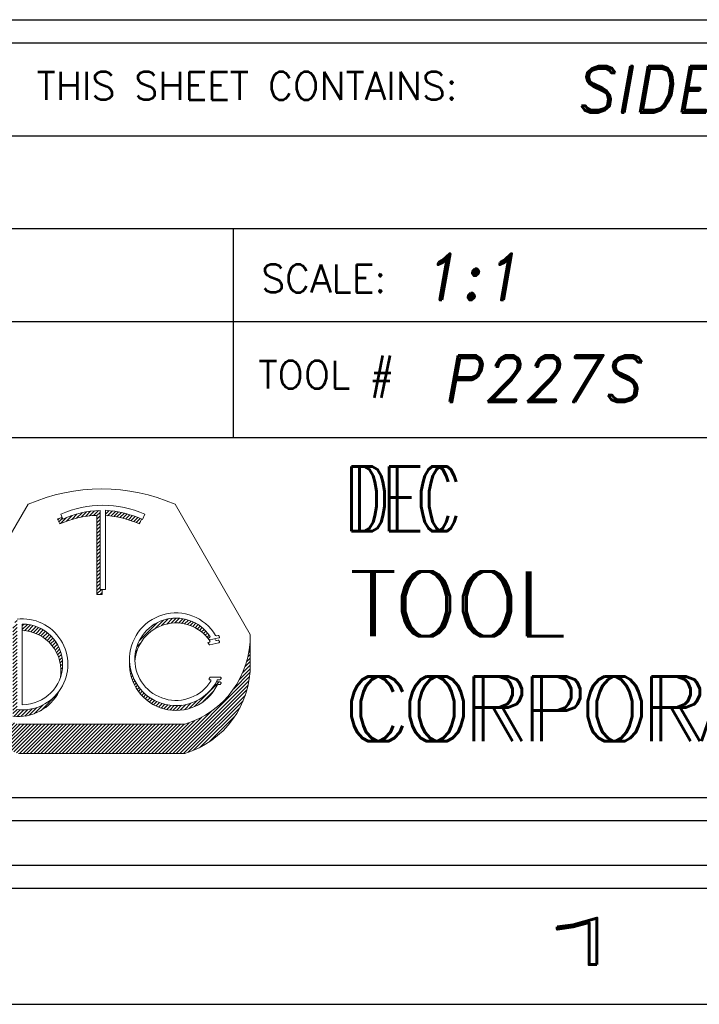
# Model space of a CAD drawing. Header units: inches. Extents: x 220 to 877, y 4 to 174.
# Tile 511 of 656: x 576.03 to 577.49, y 87.75 to 89.87. Entities that reach past the tile are written whole.
import ezdxf
from ezdxf.enums import TextEntityAlignment as Align

# ---------------------------------------------------------------- set-up
doc = ezdxf.new("R2010")
doc.units = ezdxf.units.IN
doc.header["$LTSCALE"] = 0.5
doc.header["$MEASUREMENT"] = 0
for name, color, linetype in [('SID-M-D', 42, 'Continuous'), ('SID-M-F', 202, 'Continuous'), ('SID-M-S', 105, 'Continuous')]:
    doc.layers.add(name, color=color, linetype=linetype)
doc.styles.add('PTI', font='romand.shx', dxfattribs={"oblique": 10})
doc.styles.add('R', font='ROMAND.SHX')
doc.styles.add('ROMANS', font='ROMANS.shx', dxfattribs={"height": 0.125})
doc.styles.get("Standard").update_dxf_attribs({"font": 'romans.shx'})

# ---------------------------------------------------------------- blocks, each defined once
blk = doc.blocks.new('*U9')
at = {"layer": 'SID-M-S'}
for p, q in [((-34.00000000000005, -0.2500000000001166), (-1.13242748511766e-14, -0.2499999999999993)), ((-34.00000000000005, -0.3000000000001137), (-1.13242748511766e-14, -0.3)), ((-34.00000000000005, -0.550000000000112), (2.886579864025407e-15, -0.55))]:
    blk.add_line(p, q, dxfattribs=at)
at = {"layer": 'SID-M-D', "style": 'R', "width": 4}
blk.add_text('1', height=0.09999999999, dxfattribs=at).set_placement((-2.327455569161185, -0.464284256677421))
blk = doc.blocks.new('JM_TITTLE_BOX_SID')
at = {"layer": 'SID-M-S'}
for p, q in [((-6.604933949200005, 1.32165344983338), (0.1049989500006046, 1.32165344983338)), ((-6.604933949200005, 1.121655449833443), (0.1049989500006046, 1.121655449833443)), ((-2.922002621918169, 0.6716599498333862), (-2.922002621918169, 1.121655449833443)), ((-6.604933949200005, 0.9216574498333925), (0.1049989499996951, 0.9216574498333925)), ((-2.922002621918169, 0.6716599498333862), (-2.922002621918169, 0.9216574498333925)), ((-4.43498749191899, 0.6716599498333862), (0.1049989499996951, 0.6716599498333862))]:
    blk.add_line(p, q, dxfattribs=at)
for points in [[(1.261213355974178e-13, -0.1549984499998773), (-6.499934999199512, -0.1549984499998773, -0.414213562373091), (-6.654933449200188, 1.163513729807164e-13), (-6.654933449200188, 1.416652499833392, -0.4142135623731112), (-6.499934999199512, 1.571650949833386), (1.261213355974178e-13, 1.571650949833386, -0.4142135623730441), (0.1549984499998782, 1.416652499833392), (0.1549984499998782, 1.163513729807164e-13, -0.4142135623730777)], [(1.261213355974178e-13, -0.1049989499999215), (-6.499934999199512, -0.1049989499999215, -0.4142135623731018), (-6.604933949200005, 1.163513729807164e-13), (-6.604933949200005, 1.416652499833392, -0.4142135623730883), (-6.499934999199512, 1.52165144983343), (1.261213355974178e-13, 1.52165144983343, -0.414213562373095), (0.1049989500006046, 1.416652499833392), (0.1049989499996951, 1.163513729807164e-13, -0.414213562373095)]]:
    blk.add_lwpolyline(points, format="xyb", close=True, dxfattribs=at)
at = {"layer": 'SID-M-D', "style": 'ROMANS'}
for s, p in [('THIS SHEET CONTAINS:', (-3.346844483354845, 1.398983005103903)), ('SCALE:', (-2.862737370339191, 0.9841196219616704)), ('TOOL #', (-2.868550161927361, 0.7766631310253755))]:
    blk.add_text(s, height=0.0599994, dxfattribs=at).set_placement(p)
at = {"layer": 'SID-M-D', "style": 'PTI', "oblique": 10}
for tag, p in [('CUSTOMER', (-5.990553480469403, 1.371591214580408)), ('DIEDATAINFO', (-2.18746001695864, 1.371591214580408)), ('PARTDESCRIPTION', (-5.966376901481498, 1.169693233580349)), ('00-00-00', (-1.009105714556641, 1.167793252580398)), ('PARTNUMBER', (-5.81595049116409, 0.9696952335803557)), ('REV', (-3.360356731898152, 0.9696952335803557)), ('SCALE', (-2.520436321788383, 0.9677952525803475)), ('SH', (-0.8571950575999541, 0.9677952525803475)), ('SHX', (-0.4057438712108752, 0.9677952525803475)), ('TOOL', (-2.472915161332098, 0.7480887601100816)), ('JOB', (-0.9225366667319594, 0.7480887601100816)), ('WTD', (-3.839149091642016, 0.7480887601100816))]:
    blk.add_attdef(tag, p, '', height=0.09999900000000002, dxfattribs=at)
blk.add_attdef('BUILT', text='', height=0.2499630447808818, dxfattribs=at).set_placement((-2.336101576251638, 0.2076912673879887), align=Align.CENTER)
blk = doc.blocks.new('*U20')
at = {"layer": 'SID-M-S', "color": 154, "linetype": 'Continuous', "lineweight": 0}
for p, q in [((30.90823444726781, -7.400318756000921), (30.92427807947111, -7.384275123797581)), ((30.92180204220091, -7.3973577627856), (30.93745801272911, -7.381701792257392)), ((30.93458070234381, -7.395185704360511), (30.9499191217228, -7.379847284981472)), ((30.94670802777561, -7.393664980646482), (30.96177872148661, -7.378594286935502)), ((30.95828288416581, -7.392696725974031), (30.97312277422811, -7.37785683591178)), ((30.9688062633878, -7.392779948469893), (30.9784249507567, -7.38316126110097)), ((30.9939249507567, -7.378267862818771), (30.99513249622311, -7.37706031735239)), ((30.9939249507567, -7.38887446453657), (31.0049765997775, -7.377822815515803)), ((31.0003093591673, -7.393096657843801), (31.01453414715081, -7.378871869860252)), ((31.00995621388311, -7.394056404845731), (31.0238261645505, -7.38018645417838)), ((31.01931702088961, -7.395302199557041), (31.03287053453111, -7.381748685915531)), ((31.02841251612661, -7.396813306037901), (31.04168259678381, -7.383543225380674)), ((31.03726030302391, -7.398572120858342), (31.05027560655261, -7.385556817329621)), ((30.8517469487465, -7.403773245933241), (30.85266870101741, -7.402851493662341)), ((30.8550412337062, -7.411085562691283), (30.86619345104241, -7.399933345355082)), ((30.86007272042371, -7.416660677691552), (30.87823271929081, -7.398500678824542)), ((30.87780880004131, -7.409531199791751), (30.89500435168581, -7.392335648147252)), ((30.89367612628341, -7.404270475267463), (30.910211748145, -7.387734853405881)), ((30.9688062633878, -7.403386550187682), (30.9784249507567, -7.393767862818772)), ((30.9688062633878, -7.41399315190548), (30.9784249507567, -7.404374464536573)), ((30.9688062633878, -7.424599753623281), (30.9784249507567, -7.414981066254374)), ((31.0458754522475, -7.400563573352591), (31.05866108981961, -7.387777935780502)), ((31.05427095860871, -7.402774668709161), (31.06684912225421, -7.390196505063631)), ((31.0624580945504, -7.405194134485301), (31.07484855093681, -7.392803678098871)), ((31.07044668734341, -7.407812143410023), (31.08266717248, -7.395591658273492)), ((31.0782453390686, -7.410620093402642), (31.09031187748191, -7.398553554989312)), ((31.0858616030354, -7.413610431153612), (31.09778876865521, -7.40168326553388)), ((31.09330212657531, -7.416776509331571), (31.09731554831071, -7.412763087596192)), ((30.9688062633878, -7.435206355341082), (30.9784249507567, -7.425587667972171)), ((30.9688062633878, -7.445812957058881), (30.9784249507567, -7.436194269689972)), ((30.9688062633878, -7.456419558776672), (30.9784249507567, -7.446800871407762)), ((30.9688062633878, -7.46702616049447), (30.9784249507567, -7.457407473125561)), ((30.9688062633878, -7.477632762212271), (30.9784249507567, -7.46801407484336)), ((30.9688062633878, -7.488239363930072), (30.9784249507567, -7.478620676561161)), ((30.9688062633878, -7.498845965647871), (30.9784249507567, -7.489227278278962)), ((30.9688062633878, -7.50945256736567), (30.9784249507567, -7.499833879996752)), ((30.9688062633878, -7.520059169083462), (30.9784249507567, -7.510440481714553)), ((30.9688062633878, -7.530665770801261), (30.9784249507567, -7.52104708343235)), ((30.9688062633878, -7.541272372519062), (30.9784249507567, -7.531653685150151)), ((30.9688062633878, -7.551878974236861), (30.9784249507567, -7.54226028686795)), ((30.9688062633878, -7.562485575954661), (30.9784249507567, -7.552866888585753)), ((30.9688062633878, -7.573092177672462), (30.9784249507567, -7.56347349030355)), ((30.9688062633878, -7.583698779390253), (30.9784249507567, -7.57408009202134)), ((30.9688062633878, -7.594305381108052), (30.9784249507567, -7.584686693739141)), ((30.9688062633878, -7.604911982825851), (30.9784249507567, -7.595293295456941)), ((30.9688062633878, -7.615518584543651), (30.9784249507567, -7.605899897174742)), ((30.9688062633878, -7.626125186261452), (30.9819734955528, -7.612957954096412)), ((30.9780239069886, -7.627514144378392), (30.98430626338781, -7.621231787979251))]:
    blk.add_line(p, q, dxfattribs=at)
blk = doc.blocks.new('*U21')
at = {"layer": 'SID-M-S', "color": 154, "linetype": 'Continuous', "lineweight": 0}
for p, q in [((30.724597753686, -7.711234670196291), (30.7308066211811, -7.705025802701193)), ((31.14092889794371, -7.729774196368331), (31.16700132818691, -7.703701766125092)), ((31.1613293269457, -7.719980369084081), (31.18117147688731, -7.700138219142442)), ((31.17645956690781, -7.715456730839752), (31.1934597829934, -7.698456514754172)), ((31.18930750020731, -7.713215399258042), (31.2045105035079, -7.698012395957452)), ((31.2007458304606, -7.712383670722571), (31.214645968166, -7.698483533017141)), ((31.2111764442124, -7.712559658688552), (31.22405471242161, -7.699681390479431)), ((31.2208240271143, -7.713518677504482), (31.23285784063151, -7.701484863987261)), ((31.22982889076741, -7.715120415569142), (31.24113803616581, -7.7038112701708)), ((31.23828505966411, -7.717270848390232), (31.24895409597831, -7.706601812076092)), ((30.7186746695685, -7.727764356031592), (30.7308066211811, -7.71563240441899)), ((30.7186746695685, -7.738370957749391), (30.7308066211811, -7.726239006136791)), ((30.7186746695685, -7.748977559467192), (30.7308066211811, -7.736845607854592)), ((30.7464316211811, -7.721220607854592), (30.75194597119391, -7.715706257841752)), ((30.7464316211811, -7.731827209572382), (30.76170379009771, -7.716555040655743)), ((30.7534293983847, -7.735436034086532), (30.77078869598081, -7.718076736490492)), ((30.76273448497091, -7.736737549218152), (30.77930370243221, -7.720168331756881)), ((30.77143823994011, -7.738640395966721), (30.7873202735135, -7.722758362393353)), ((30.7796214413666, -7.741063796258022), (30.7948896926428, -7.725795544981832)), ((30.7873414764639, -7.7439503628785), (30.80204950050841, -7.729242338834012)), ((30.7946401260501, -7.747258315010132), (30.80882736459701, -7.733071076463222)), ((30.8015481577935, -7.750956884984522), (30.8152435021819, -7.737261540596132)), ((31.0943528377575, -7.765743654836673), (31.1491803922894, -7.710916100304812)), ((31.24625856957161, -7.719903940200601), (31.2563489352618, -7.709813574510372)), ((31.25379725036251, -7.722971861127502), (31.26335430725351, -7.71341480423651)), ((31.26093637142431, -7.726439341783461), (31.269993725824, -7.717381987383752)), ((31.26770208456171, -7.730280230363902), (31.27628433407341, -7.721697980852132)), ((31.2741136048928, -7.734475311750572), (31.28223811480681, -7.726350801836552)), ((31.2801846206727, -7.739010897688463), (31.2878626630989, -7.731332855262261)), ((31.28592420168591, -7.743877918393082), (31.29316164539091, -7.736640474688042)), ((30.7186746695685, -7.759584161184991), (30.7308066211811, -7.747452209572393)), ((30.7186746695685, -7.770190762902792), (30.7308066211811, -7.758058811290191)), ((30.80808816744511, -7.75502347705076), (30.82131223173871, -7.741799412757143)), ((30.81427638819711, -7.759441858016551), (30.82704296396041, -7.7466752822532)), ((30.8201238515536, -7.764200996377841), (30.83244080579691, -7.751884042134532)), ((30.8256371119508, -7.769294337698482), (30.8375068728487, -7.757424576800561)), ((30.8308186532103, -7.774719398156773), (30.842238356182, -7.763299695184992)), ((31.29133735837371, -7.749071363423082), (31.29813501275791, -7.742273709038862)), ((31.296425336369, -7.754589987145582), (31.3027789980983, -7.748236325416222)), ((31.4247670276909, -7.764134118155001), (31.4249941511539, -7.763906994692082)), ((30.5408466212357, -7.767706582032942), (30.5410348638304, -7.767518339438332)), ((30.5408466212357, -7.778313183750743), (30.5417783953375, -7.777381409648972)), ((30.5408466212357, -7.788919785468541), (30.54284126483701, -7.786925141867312)), ((30.7186746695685, -7.780797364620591), (30.7308066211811, -7.768665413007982)), ((30.7186746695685, -7.791403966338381), (30.7308066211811, -7.779272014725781)), ((30.7186746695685, -7.802010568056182), (30.7308066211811, -7.789878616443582)), ((30.8356670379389, -7.780477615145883), (30.84662835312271, -7.769516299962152)), ((30.84017682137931, -7.786574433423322), (30.8506654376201, -7.776085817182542)), ((30.84433821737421, -7.793019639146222), (30.8543329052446, -7.783024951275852)), ((30.84813646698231, -7.799827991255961), (30.8576075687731, -7.790356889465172)), ((31.08357495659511, -7.797734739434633), (31.0890848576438, -7.792224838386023)), ((31.08713850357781, -7.783564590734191), (31.098878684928, -7.771824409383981)), ((31.4207880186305, -7.799932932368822), (31.4249941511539, -7.795726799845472)), ((31.42272809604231, -7.787386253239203), (31.4249941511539, -7.785120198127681)), ((31.4240217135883, -7.775486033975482), (31.4249941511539, -7.774513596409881)), ((30.5406923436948, -7.831500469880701), (30.54982713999, -7.822365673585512)), ((30.5408466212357, -7.799526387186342), (30.54419758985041, -7.796175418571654)), ((30.5408466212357, -7.810132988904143), (30.54582573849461, -7.805153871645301)), ((30.5408466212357, -7.820739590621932), (30.54770744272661, -7.813878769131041)), ((30.7186746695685, -7.812617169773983), (30.7308066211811, -7.800485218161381)), ((30.7186746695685, -7.823223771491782), (30.7308066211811, -7.811091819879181)), ((30.7186746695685, -7.833830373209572), (30.7308066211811, -7.821698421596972)), ((30.85155080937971, -7.807020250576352), (30.8604578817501, -7.798113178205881)), ((30.8545528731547, -7.81462478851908), (30.86284098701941, -7.806336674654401)), ((30.8571041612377, -7.822680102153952), (30.86469792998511, -7.815086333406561)), ((30.8591520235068, -7.831238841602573), (30.8659455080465, -7.824445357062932)), ((31.08144913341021, -7.821073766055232), (31.0823198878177, -7.820203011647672)), ((31.0818932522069, -7.810023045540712), (31.0845612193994, -7.807355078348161)), ((31.41435587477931, -7.827578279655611), (31.4249941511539, -7.816940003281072)), ((31.4180644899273, -7.813263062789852), (31.4249941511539, -7.806333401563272)), ((30.54060715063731, -7.842192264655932), (30.55217147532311, -7.830627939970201)), ((30.5409205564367, -7.852485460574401), (30.5547289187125, -7.838677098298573)), ((30.5415921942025, -7.862420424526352), (30.5574894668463, -7.846523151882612)), ((30.5425893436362, -7.872029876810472), (30.56044440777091, -7.854174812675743)), ((30.7186746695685, -7.844436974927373), (30.7308066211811, -7.832305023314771)), ((30.7186746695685, -7.855043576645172), (30.7308066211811, -7.842911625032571)), ((30.7186746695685, -7.865650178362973), (30.7308066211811, -7.853518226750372)), ((30.8606229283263, -7.840374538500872), (30.86646140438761, -7.834536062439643)), ((30.8614105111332, -7.850193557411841), (30.86605434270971, -7.845549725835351)), ((31.0658355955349, -7.836687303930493), (31.06668190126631, -7.835840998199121)), ((31.06634437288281, -7.846785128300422), (31.0680374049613, -7.845092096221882)), ((31.0674981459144, -7.856237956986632), (31.0699136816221, -7.85382242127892)), ((31.39248507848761, -7.881268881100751), (31.4248623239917, -7.848891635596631)), ((31.40245746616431, -7.860689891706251), (31.42503902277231, -7.838108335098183)), ((31.40934248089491, -7.843198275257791), (31.4249941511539, -7.827546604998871)), ((30.5438850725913, -7.881340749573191), (30.5635861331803, -7.861639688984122)), ((30.5454569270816, -7.890375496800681), (30.5669079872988, -7.868924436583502)), ((30.5472859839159, -7.899153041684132), (30.57040414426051, -7.876034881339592)), ((30.54935615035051, -7.907689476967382), (30.574069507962, -7.882976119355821)), ((30.7186746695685, -7.876256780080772), (30.7308066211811, -7.864124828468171)), ((30.7186746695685, -7.886863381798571), (30.7308066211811, -7.874731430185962)), ((30.86018000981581, -7.872637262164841), (30.8608192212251, -7.871998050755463)), ((30.86135245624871, -7.860858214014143), (30.86439523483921, -7.857815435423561)), ((31.06919956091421, -7.865143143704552), (31.0722489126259, -7.862093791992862)), ((31.0713794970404, -7.873569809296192), (31.07499726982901, -7.869952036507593)), ((31.0739871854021, -7.881568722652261), (31.0781240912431, -7.877431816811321)), ((31.194291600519, -8.100675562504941), (31.42305418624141, -7.871912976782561)), ((31.37541914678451, -7.908941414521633), (31.42422372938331, -7.860136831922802)), ((30.55165363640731, -7.915998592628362), (30.5778996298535, -7.889752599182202)), ((30.5541665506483, -7.924092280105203), (30.581890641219, -7.896368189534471)), ((30.55688458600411, -7.931980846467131), (30.5860391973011, -7.902826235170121)), ((30.5597987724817, -7.939673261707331), (30.5903424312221, -7.909129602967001)), ((30.7186746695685, -7.897469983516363), (30.7308066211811, -7.885338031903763)), ((30.7186746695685, -7.908076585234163), (30.7308066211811, -7.895944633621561)), ((30.7186746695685, -7.918683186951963), (30.7308066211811, -7.906551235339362)), ((31.07698445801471, -7.889178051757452), (31.08160285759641, -7.884559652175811)), ((31.0803422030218, -7.896426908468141), (31.0854132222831, -7.89135588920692)), ((31.0840380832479, -7.903337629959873), (31.0895396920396, -7.897836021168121)), ((31.08805502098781, -7.90992729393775), (31.09397072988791, -7.904011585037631)), ((31.092380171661, -7.916208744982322), (31.09869814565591, -7.909890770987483)), ((31.20489820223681, -8.100675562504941), (31.4212617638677, -7.884312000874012)), ((31.21550480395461, -8.100675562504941), (31.41871936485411, -7.897461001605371)), ((31.2261114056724, -8.100675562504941), (31.4152422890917, -7.911544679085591)), ((31.25957851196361, -7.961142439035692), (31.33263008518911, -7.888090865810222)), ((31.33567849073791, -7.895649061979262), (31.3370280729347, -7.894299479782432)), ((30.56290128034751, -7.947177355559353), (30.59479791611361, -7.915280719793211)), ((30.56618526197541, -7.954499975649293), (30.5994036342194, -7.92128160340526)), ((30.56964472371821, -7.961647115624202), (30.6041579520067, -7.927133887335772)), ((30.57327442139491, -7.968624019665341), (30.6090596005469, -7.932838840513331)), ((30.577069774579, -7.975435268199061), (30.61410766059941, -7.938397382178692)), ((30.7186746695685, -7.929289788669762), (30.7308066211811, -7.917157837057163)), ((30.7186746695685, -7.939896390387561), (30.7308066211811, -7.927764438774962)), ((30.7186746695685, -7.950502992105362), (30.7308066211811, -7.938371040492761)), ((30.8024356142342, -7.972808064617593), (30.851462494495, -7.923781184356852)), ((31.0970042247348, -7.922191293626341), (31.10371669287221, -7.915478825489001)), ((31.10192093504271, -7.927881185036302), (31.10902382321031, -7.920778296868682)), ((31.10712682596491, -7.933281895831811), (31.1146195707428, -7.925789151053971)), ((31.1126210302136, -7.938394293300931), (31.1205065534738, -7.930508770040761)), ((31.11840525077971, -7.943216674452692), (31.12669009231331, -7.934931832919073)), ((31.124483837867, -7.947744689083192), (31.13317846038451, -7.939050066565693)), ((31.2395876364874, -8.09780593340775), (31.41054298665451, -7.926850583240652)), ((31.2842467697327, -7.947080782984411), (31.3161852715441, -7.915142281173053)), ((30.58102679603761, -7.982084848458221), (30.6193015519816, -7.943810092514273)), ((30.5851420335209, -7.988576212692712), (30.6246410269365, -7.949077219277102)), ((30.5894125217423, -7.994912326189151), (30.63012616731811, -7.954198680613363)), ((30.59383574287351, -8.001095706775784), (30.6357573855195, -7.959174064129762)), ((30.5984095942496, -8.007128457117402), (30.64153542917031, -7.964002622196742)), ((30.6031323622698, -8.01301229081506), (30.6474613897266, -7.968683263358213)), ((30.7186746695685, -7.961109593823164), (30.7308066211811, -7.948977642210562)), ((30.7186746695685, -7.971716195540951), (30.7308066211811, -7.959584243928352)), ((30.7186746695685, -7.982322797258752), (30.7308066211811, -7.970190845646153)), ((30.7210713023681, -7.990532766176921), (30.7405816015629, -7.971022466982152)), ((30.73106930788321, -7.991141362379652), (30.75114383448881, -7.971066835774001)), ((30.74184775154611, -7.990969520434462), (30.7626413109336, -7.970175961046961)), ((30.7536294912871, -7.989794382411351), (30.7754090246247, -7.968014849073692)), ((30.7668066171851, -7.987223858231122), (30.79011401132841, -7.963916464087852)), ((30.7822061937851, -7.982430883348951), (30.80857386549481, -7.956063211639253)), ((31.13086399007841, -7.951971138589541), (31.13998329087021, -7.942851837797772)), ((31.13755610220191, -7.955885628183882), (31.14712019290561, -7.946321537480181)), ((31.14457430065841, -7.959474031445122), (31.1546096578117, -7.949438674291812)), ((31.1519372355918, -7.962717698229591), (31.1624783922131, -7.952176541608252)), ((31.15966924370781, -7.965592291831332), (31.17076130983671, -7.954500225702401)), ((31.16780207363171, -7.968066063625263), (31.17950459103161, -7.956363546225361)), ((31.17637750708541, -7.970097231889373), (31.1887705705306, -7.957704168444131)), ((31.18545148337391, -7.971629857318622), (31.1986459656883, -7.958435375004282)), ((31.195100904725, -7.972587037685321), (31.20925672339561, -7.958431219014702)), ((31.20543559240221, -7.972858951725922), (31.22079745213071, -7.957497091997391)), ((31.2166211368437, -7.972280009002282), (31.23359813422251, -7.955303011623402)), ((31.2289280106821, -7.970579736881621), (31.2483104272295, -7.951197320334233)), ((31.2428574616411, -7.967256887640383), (31.2666766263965, -7.943437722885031)), ((31.2566113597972, -8.091388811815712), (31.40412586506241, -7.943874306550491)), ((31.2763627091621, -8.082244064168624), (31.3949811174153, -7.963625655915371)), ((30.608002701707, -8.01874855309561), (30.6535367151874, -7.973214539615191)), ((30.6130196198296, -8.024338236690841), (30.659763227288, -7.977594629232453)), ((30.6181824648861, -8.029781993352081), (30.6661431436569, -7.981821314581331)), ((30.6234909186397, -8.035080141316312), (30.67267910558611, -7.985891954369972)), ((30.6289449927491, -8.04023266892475), (30.679374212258, -7.989803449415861)), ((30.634545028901, -8.045239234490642), (30.68623206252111, -7.993552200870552)), ((30.64029170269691, -8.05009916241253), (30.6932568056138, -7.997134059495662)), ((30.6461860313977, -8.054811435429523), (30.70045320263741, -8.000544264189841)), ((31.17307839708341, -8.100675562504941), (31.2811191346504, -7.992634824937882)), ((31.1836849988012, -8.100675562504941), (31.3087916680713, -7.975568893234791)), ((31.30174791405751, -8.067465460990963), (31.38020251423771, -7.989010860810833)), ((30.65222938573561, -8.059374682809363), (30.70782670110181, -8.0037773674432)), ((30.6584235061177, -8.063787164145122), (30.7153835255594, -8.006827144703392)), ((30.66477052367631, -8.068046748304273), (30.72313078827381, -8.009686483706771)), ((30.6712729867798, -8.07215088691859), (30.7310766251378, -8.0123472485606)), ((30.677933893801, -8.076096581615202), (30.74046811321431, -8.013562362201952)), ((30.6847567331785, -8.079880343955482), (30.75107471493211, -8.013562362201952)), ((30.6917455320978, -8.083498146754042), (30.7616813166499, -8.013562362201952)), ((30.6989049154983, -8.086945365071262), (30.77228791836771, -8.013562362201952)), ((30.7062401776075, -8.090216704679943), (30.78289452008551, -8.013562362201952)), ((30.7137573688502, -8.093306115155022), (30.7935011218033, -8.013562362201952)), ((30.7214634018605, -8.096206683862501), (30.80410772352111, -8.013562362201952)), ((30.7293661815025, -8.098910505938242), (30.81471432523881, -8.013562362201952)), ((30.73820772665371, -8.100675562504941), (30.8253209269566, -8.013562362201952)), ((30.74881432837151, -8.100675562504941), (30.8359275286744, -8.013562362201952)), ((30.75942093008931, -8.100675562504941), (30.84653413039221, -8.013562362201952)), ((30.770027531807, -8.100675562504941), (30.85714073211, -8.013562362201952)), ((30.78063413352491, -8.100675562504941), (30.86774733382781, -8.013562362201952)), ((30.79124073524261, -8.100675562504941), (30.8783539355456, -8.013562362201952)), ((30.8018473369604, -8.100675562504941), (30.8889605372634, -8.013562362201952)), ((30.81245393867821, -8.100675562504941), (30.89956713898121, -8.013562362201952)), ((30.823060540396, -8.100675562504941), (30.910173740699, -8.013562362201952)), ((30.83366714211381, -8.100675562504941), (30.9207803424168, -8.013562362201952)), ((30.84427374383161, -8.100675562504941), (30.9313869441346, -8.013562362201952)), ((30.85488034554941, -8.100675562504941), (30.94199354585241, -8.013562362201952)), ((30.8654869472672, -8.100675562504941), (30.95260014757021, -8.013562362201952)), ((30.876093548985, -8.100675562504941), (30.96320674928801, -8.013562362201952)), ((30.8867001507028, -8.100675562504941), (30.97381335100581, -8.013562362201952)), ((30.8973067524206, -8.100675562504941), (30.9844199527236, -8.013562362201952)), ((30.9079133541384, -8.100675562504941), (30.99502655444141, -8.013562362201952)), ((30.91851995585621, -8.100675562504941), (31.00563315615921, -8.013562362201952)), ((30.929126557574, -8.100675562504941), (31.016239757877, -8.013562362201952)), ((30.93973315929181, -8.100675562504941), (31.02684635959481, -8.013562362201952)), ((30.95033976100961, -8.100675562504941), (31.0374529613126, -8.013562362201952)), ((30.96094636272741, -8.100675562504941), (31.04805956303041, -8.013562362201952)), ((30.97155296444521, -8.100675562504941), (31.05866616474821, -8.013562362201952)), ((30.982159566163, -8.100675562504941), (31.069272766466, -8.013562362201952)), ((30.9927661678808, -8.100675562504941), (31.07987936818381, -8.013562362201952)), ((31.00337276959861, -8.100675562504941), (31.0904859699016, -8.013562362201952)), ((31.0139793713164, -8.100675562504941), (31.1010925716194, -8.013562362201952)), ((31.02458597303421, -8.100675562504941), (31.11169917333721, -8.013562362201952)), ((31.035192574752, -8.100675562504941), (31.122305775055, -8.013562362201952)), ((31.04579917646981, -8.100675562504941), (31.13291237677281, -8.013562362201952)), ((31.05640577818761, -8.100675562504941), (31.1435189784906, -8.013562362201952)), ((31.06701237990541, -8.100675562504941), (31.1541255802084, -8.013562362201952)), ((31.0776189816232, -8.100675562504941), (31.16473218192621, -8.013562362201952)), ((31.088225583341, -8.100675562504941), (31.175338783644, -8.013562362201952)), ((31.0988321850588, -8.100675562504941), (31.1859453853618, -8.013562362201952)), ((31.10943878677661, -8.100675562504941), (31.1965519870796, -8.013562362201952)), ((31.1200453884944, -8.100675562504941), (31.20715858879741, -8.013562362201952)), ((31.13065199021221, -8.100675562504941), (31.21776519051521, -8.013562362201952)), ((31.14125859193, -8.100675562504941), (31.22837179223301, -8.013562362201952)), ((31.15186519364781, -8.100675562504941), (31.24304852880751, -8.009492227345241)), ((31.1624717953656, -8.100675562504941), (31.26054014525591, -8.002607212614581))]:
    blk.add_line(p, q, dxfattribs=at)
blk = doc.blocks.new('*U22')
at = {"layer": 'SID-M-F', "color": 202, "linetype": 'Continuous', "lineweight": 0}
blk.add_line((-3.883355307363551, -0.05081376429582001), (-3.867597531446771, -0.03505598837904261), dxfattribs=at)
blk = doc.blocks.new('*U19')
at = {"layer": 'SID-M-D', "color": 42, "linetype": 'Continuous', "lineweight": 0}
for p, q in [((-3.526365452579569, 0.2516839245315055), (-3.364734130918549, 0.5274004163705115)), ((-3.209598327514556, 0.3436810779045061), (-3.209598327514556, 0.5140114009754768)), ((-3.198377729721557, 0.3436810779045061), (-3.198377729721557, 0.5145013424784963)), ((-3.048107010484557, 0.5274004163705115), (-2.886322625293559, 0.2467377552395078)), ((-3.296793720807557, 0.4851054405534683), (-3.301439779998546, 0.4954182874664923)), ((-3.294476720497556, 0.505955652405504), (-3.289830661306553, 0.4956428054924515)), ((-3.21656138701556, 0.3331437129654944), (-3.21656138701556, 0.5034740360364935)), ((-3.120462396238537, 0.4954182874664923), (-3.125108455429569, 0.4851054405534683)), ((-3.113499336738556, 0.505955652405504), (-3.118624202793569, 0.4945799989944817)), ((-3.209598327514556, 0.3436810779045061), (-3.198377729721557, 0.3436810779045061)), ((-3.205340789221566, 0.3436810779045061), (-3.205340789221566, 0.3331437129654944)), ((-3.205340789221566, 0.3331437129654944), (-3.21656138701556, 0.3331437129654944)), ((-3.377540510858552, 0.09560392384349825), (-3.377540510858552, 0.2693923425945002)), ((-2.977574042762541, 0.2399495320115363), (-2.974284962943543, 0.2406948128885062)), ((-2.973135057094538, 0.2352028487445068), (-2.953917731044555, 0.2395573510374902)), ((-2.958801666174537, 0.2442032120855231), (-2.955687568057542, 0.2449088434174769)), ((-2.958801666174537, 0.2338279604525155), (-2.955687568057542, 0.2345335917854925)), ((-2.886322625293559, 0.1836756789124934), (-2.886322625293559, 0.2467377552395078)), ((-2.977574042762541, 0.2295742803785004), (-2.974284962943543, 0.2303195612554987)), ((-2.953917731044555, 0.2291820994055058), (-2.973135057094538, 0.2248275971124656)), ((-2.972731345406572, 0.149274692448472), (-2.972879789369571, 0.149274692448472)), ((-2.971767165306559, 0.1548849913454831), (-2.950808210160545, 0.1548849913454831)), ((-2.951674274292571, 0.149274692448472), (-2.955605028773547, 0.149274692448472)), ((-2.959234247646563, 0.1445097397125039), (-2.950808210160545, 0.1445097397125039)), ((-2.951674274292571, 0.1388994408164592), (-2.955605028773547, 0.1388994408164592)), ((-3.385815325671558, 0.05367972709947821), (-3.027025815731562, 0.05367972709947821)), ((-3.385815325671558, -0.009382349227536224), (-3.027025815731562, -0.009382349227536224))]:
    blk.add_line(p, q, dxfattribs=at)
for centre, radius, start, end in [((-3.206420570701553, 0.1674533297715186), 0.3932239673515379, 66.25892877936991, 113.7410712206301), ((-3.203988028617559, 0.3050981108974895), 0.2202996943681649, 65.74787367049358, 114.2521263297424), ((-3.203988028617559, 0.3050981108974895), 0.2089886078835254, 91.53828992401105, 114.2521263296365), ((-3.210951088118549, 0.2945607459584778), 0.220299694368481, 65.22242550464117, 86.72812957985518), ((-3.210951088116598, 0.2945607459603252), 0.2202996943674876, 111.4742050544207, 114.2521263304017), ((-3.210951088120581, 0.2945607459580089), 0.2089886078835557, 91.53828992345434, 114.2521263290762), ((-3.210951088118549, 0.2945607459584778), 0.208988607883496, 65.74787367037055, 86.55083749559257), ((-3.377540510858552, 0.182498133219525), 0.09811480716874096, 263.3799827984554, 96.6200172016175), ((-3.04637674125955, 0.1934679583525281), 0.09995359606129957, 31.05799943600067, 333.1241405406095), ((-3.046376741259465, 0.1934679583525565), 0.0886425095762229, 34.34743886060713, 328.0087915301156), ((-3.377540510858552, 0.182498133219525), 0.08689420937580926, 270, 90), ((-3.381134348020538, 0.1685563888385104), 0.0868942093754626, 350.2973574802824, 87.62964123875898), ((-3.046376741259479, 0.1830927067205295), 0.0886425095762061, 34.34743886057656, 176.6449619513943), ((-3.084119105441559, 0.2430922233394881), 0.197830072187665, 286.7740167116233, 1.055883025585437), ((-3.046376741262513, 0.1934679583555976), 0.08303221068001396, 30.84497123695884, 34.04208588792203), ((-2.973534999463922, 0.2369678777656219), 0.001809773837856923, 210.8449712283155, 282.7672016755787), ((-2.974684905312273, 0.242459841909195), 0.001809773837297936, 282.7672016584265, 34.3474388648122), ((-3.046376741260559, 0.1830927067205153), 0.09995359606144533, 31.05799943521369, 33.04190547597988), ((-2.959201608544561, 0.2459682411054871), 0.001809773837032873, 211.0579994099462, 282.7672017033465), ((-2.959201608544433, 0.2355929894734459), 0.001809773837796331, 211.0579994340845, 282.7672016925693), ((-2.955287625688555, 0.2431438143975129), 0.001809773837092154, 28.60604018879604, 102.7672016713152), ((-2.955287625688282, 0.2327685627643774), 0.001809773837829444, 28.6060402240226, 102.7672016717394), ((-2.95431767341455, 0.2413223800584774), 0.001809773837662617, 282.7672016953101, 27.46644868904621), ((-3.04637674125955, 0.1934679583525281), 0.1055638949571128, 27.46644867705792, 28.60604021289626), ((-3.046376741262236, 0.1830927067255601), 0.105563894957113, 27.46644867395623, 28.60604020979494), ((-3.046376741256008, 0.1830927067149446), 0.0830322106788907, 30.84497124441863, 34.04208589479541), ((-2.973534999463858, 0.2265926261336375), 0.001809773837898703, 210.8449712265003, 282.7672016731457), ((-2.974684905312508, 0.2320845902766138), 0.001809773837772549, 282.7672016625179, 34.34743887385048), ((-2.954317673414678, 0.2309471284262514), 0.001809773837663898, 282.7672017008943, 27.4664486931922), ((-3.046376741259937, 0.1830927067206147), 0.09995359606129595, 177.0249928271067, 333.1241405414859), ((-3.084119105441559, 0.1800301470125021), 0.1978300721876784, 286.7740167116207, 1.055883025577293), ((-2.972879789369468, 0.1510844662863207), 0.001809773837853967, 150.0292382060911, 269.9999999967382), ((-3.046376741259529, 0.1934679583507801), 0.0830322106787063, 330.0292382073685, 331.5694103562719), ((-2.971767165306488, 0.1530752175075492), 0.001809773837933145, 90.00000000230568, 151.5694103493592), ((-2.972731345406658, 0.1474649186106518), 0.001809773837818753, 328.0087915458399, 89.99999999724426), ((-2.955605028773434, 0.1474649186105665), 0.001809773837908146, 90.00000000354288, 153.1241405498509), ((-2.95167427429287, 0.1510844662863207), 0.001809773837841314, 270.0000000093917, 335.8893982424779), ((-2.950808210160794, 0.153075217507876), 0.001809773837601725, 337.0882933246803, 89.99999999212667), ((-3.046376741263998, 0.1934679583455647), 0.1055638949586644, 335.8893982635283, 337.0882933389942), ((-3.046376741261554, 0.1830927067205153), 0.08303221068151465, 330.2293381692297, 331.5694103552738), ((-2.971767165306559, 0.1426999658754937), 0.001809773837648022, 118.2755685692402, 151.5694103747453), ((-2.955605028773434, 0.1370896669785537), 0.001809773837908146, 90.00000000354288, 153.1241405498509), ((-2.951674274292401, 0.1407092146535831), 0.001809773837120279, 269.9999999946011, 335.8893982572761), ((-2.950808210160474, 0.14269996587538), 0.001809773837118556, 337.088293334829, 90.0000000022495), ((-3.046376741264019, 0.1830927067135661), 0.1055638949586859, 335.8893982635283, 337.0882933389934), ((-3.386322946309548, 0.1679974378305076), 0.09811480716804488, 263.37998279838, 333.7546956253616)]:
    blk.add_arc(centre, radius, start, end, dxfattribs=at)
at = {"layer": 'SID-M-F', "color": 202, "linetype": 'Continuous', "lineweight": 0}
blk.add_line((-3.300839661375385, 0.4940862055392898), (-3.297987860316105, 0.4969380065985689), dxfattribs=at)
at = {"layer": 'SID-M-S', "color": 154, "linetype": 'Continuous', "lineweight": 0}
for p, q in [((-3.260409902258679, 0.4976126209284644), (-3.248795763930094, 0.5092267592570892)), ((-3.250588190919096, 0.499756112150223), (-3.239254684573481, 0.5110896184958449)), ((-3.241337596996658, 0.5013284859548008), (-3.230233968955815, 0.512432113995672)), ((-3.23255851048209, 0.5024293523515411), (-3.221648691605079, 0.5133391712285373)), ((-3.224179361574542, 0.5031302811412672), (-3.213436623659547, 0.5138730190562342)), ((-3.216561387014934, 0.5030700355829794), (-3.209598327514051, 0.5100330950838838)), ((-3.198377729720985, 0.5135754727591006), (-3.197503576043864, 0.5144496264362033)), ((-3.198377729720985, 0.5058972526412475), (-3.190377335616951, 0.5138976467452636)), ((-3.193755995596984, 0.5028407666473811), (-3.183458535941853, 0.5131382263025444)), ((-3.186772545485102, 0.5021459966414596), (-3.176731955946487, 0.5121865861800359)), ((-3.179996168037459, 0.5012441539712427), (-3.170184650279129, 0.5110556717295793)), ((-3.173411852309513, 0.5001502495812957), (-3.163805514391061, 0.5097565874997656)), ((-3.301301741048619, 0.4951118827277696), (-3.300634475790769, 0.4957791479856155)), ((-3.298916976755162, 0.489818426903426), (-3.290843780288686, 0.4978916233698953)), ((-3.295274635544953, 0.4857825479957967), (-3.282128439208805, 0.4989287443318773)), ((-3.282435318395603, 0.4909436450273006), (-3.269987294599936, 0.5033916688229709)), ((-3.27094880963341, 0.4947519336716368), (-3.258978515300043, 0.506722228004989)), ((-3.216561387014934, 0.4953918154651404), (-3.209598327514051, 0.5023548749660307)), ((-3.216561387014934, 0.4877135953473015), (-3.209598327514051, 0.4946766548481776)), ((-3.167006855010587, 0.4988770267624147), (-3.157584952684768, 0.5082989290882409)), ((-3.160770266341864, 0.4974353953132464), (-3.151514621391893, 0.5066910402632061)), ((-3.154692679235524, 0.4958347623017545), (-3.1455872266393, 0.5049402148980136)), ((-3.148765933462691, 0.4940832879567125), (-3.139796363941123, 0.5030528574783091)), ((-3.142982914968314, 0.4921880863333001), (-3.134136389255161, 0.5010346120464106)), ((-3.137337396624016, 0.4901553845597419), (-3.128602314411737, 0.4988904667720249)), ((-3.131823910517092, 0.4879906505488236), (-3.123189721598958, 0.4966248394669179)), ((-3.126437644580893, 0.4856986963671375), (-3.123532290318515, 0.4886040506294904)), ((-3.216561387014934, 0.4800353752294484), (-3.209598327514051, 0.4869984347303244)), ((-3.216561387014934, 0.4723571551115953), (-3.209598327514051, 0.4793202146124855)), ((-3.216561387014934, 0.4646789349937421), (-3.209598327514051, 0.4716419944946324)), ((-3.216561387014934, 0.4570007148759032), (-3.209598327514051, 0.4639637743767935)), ((-3.216561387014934, 0.4493224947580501), (-3.209598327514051, 0.4562855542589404)), ((-3.216561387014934, 0.441644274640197), (-3.209598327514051, 0.4486073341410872)), ((-3.216561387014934, 0.4339660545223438), (-3.209598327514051, 0.4409291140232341)), ((-3.216561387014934, 0.4262878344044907), (-3.209598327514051, 0.433250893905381)), ((-3.216561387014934, 0.4186096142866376), (-3.209598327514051, 0.425572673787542)), ((-3.216561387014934, 0.4109313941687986), (-3.209598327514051, 0.4178944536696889)), ((-3.216561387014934, 0.4032531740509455), (-3.209598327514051, 0.4102162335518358)), ((-3.216561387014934, 0.3955749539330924), (-3.209598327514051, 0.4025380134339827)), ((-3.216561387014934, 0.3878967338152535), (-3.209598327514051, 0.3948597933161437)), ((-3.216561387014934, 0.3802185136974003), (-3.209598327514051, 0.3871815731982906)), ((-3.216561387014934, 0.3725402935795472), (-3.209598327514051, 0.3795033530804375)), ((-3.216561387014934, 0.3648620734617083), (-3.209598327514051, 0.3718251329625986)), ((-3.216561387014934, 0.3571838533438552), (-3.209598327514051, 0.3641469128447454)), ((-3.216561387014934, 0.349505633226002), (-3.209598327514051, 0.3564686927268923)), ((-3.216561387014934, 0.3418274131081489), (-3.209598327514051, 0.3487904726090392)), ((-3.216561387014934, 0.3341491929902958), (-3.207029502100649, 0.3436810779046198)), ((-3.209888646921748, 0.3331437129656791), (-3.205340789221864, 0.3376915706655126)), ((-3.091960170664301, 0.2591166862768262), (-3.073086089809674, 0.2779907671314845)), ((-3.077192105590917, 0.2662065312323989), (-3.062828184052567, 0.2805704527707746)), ((-3.066239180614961, 0.2694812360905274), (-3.053932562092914, 0.2817878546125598)), ((-3.056938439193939, 0.2711037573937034), (-3.045932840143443, 0.2821093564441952)), ((-3.048658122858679, 0.2717058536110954), (-3.038595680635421, 0.2817682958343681)), ((-3.04110730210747, 0.2715784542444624), (-3.031784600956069, 0.2809011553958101)), ((-3.034123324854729, 0.2708842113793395), (-3.025411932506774, 0.2795956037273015)), ((-3.027604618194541, 0.2697246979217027), (-3.019417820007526, 0.2779114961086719)), ((-3.021483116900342, 0.2681679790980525), (-3.013759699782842, 0.2758913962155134)), ((-3.377540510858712, 0.2653087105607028), (-3.373548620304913, 0.2693006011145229)), ((-3.377540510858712, 0.2576304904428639), (-3.366484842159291, 0.2686861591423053)), ((-3.372474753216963, 0.2550180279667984), (-3.359908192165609, 0.2675845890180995)), ((-3.365738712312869, 0.2540758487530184), (-3.353744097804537, 0.2660704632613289)), ((-3.35943798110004, 0.2526983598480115), (-3.347940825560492, 0.2641955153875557)), ((-3.353514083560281, 0.2509440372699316), (-3.342461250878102, 0.2619968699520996)), ((-3.347925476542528, 0.2488544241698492), (-3.337278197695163, 0.2595017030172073)), ((-3.342641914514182, 0.2464597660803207), (-3.332371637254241, 0.2567300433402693)), ((-3.125677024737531, 0.2330780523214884), (-3.085986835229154, 0.2727682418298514)), ((-3.015711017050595, 0.2662618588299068), (-3.008406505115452, 0.2735663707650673)), ((-3.010253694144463, 0.2640409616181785), (-3.003335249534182, 0.2709594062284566)), ((-3.005085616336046, 0.2615308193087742), (-2.998528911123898, 0.2680875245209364)), ((-3.000187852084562, 0.2587503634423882), (-2.993975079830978, 0.2649631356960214)), ((-2.9955464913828, 0.2557135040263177), (-2.989665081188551, 0.2615949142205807)), ((-2.991151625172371, 0.2524301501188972), (-2.985593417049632, 0.2579883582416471)), ((-3.337641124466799, 0.2437823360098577), (-3.327726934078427, 0.2536965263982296)), ((-3.332906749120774, 0.2408384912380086), (-3.323333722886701, 0.250411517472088)), ((-3.328427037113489, 0.2376399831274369), (-3.319185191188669, 0.2468818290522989)), ((-3.324194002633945, 0.2341947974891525), (-3.315277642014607, 0.2431111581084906)), ((-3.320202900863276, 0.2305076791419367), (-3.311610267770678, 0.2391003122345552)), ((-3.316451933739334, 0.2265804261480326), (-3.308185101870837, 0.2348472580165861)), ((-2.986996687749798, 0.2489068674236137), (-2.981757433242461, 0.2541461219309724)), ((-2.983078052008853, 0.2451472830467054), (-2.97815716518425, 0.2500681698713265)), ((-2.979394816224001, 0.2411522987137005), (-2.974795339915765, 0.2457517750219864)), ((-2.886487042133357, 0.2342432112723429), (-2.886322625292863, 0.2344076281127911)), ((-3.312942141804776, 0.2224119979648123), (-3.305007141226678, 0.2303469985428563)), ((-3.309677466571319, 0.2179984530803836), (-3.302084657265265, 0.2255912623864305)), ((-3.306664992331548, 0.2133327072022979), (-3.299429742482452, 0.2205679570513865)), ((-3.303915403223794, 0.2084040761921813), (-3.297059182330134, 0.2152602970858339)), ((-3.133479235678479, 0.2099194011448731), (-3.129490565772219, 0.2139080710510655)), ((-3.130899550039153, 0.2201773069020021), (-3.122400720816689, 0.2286761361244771)), ((-2.887963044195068, 0.2174107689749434), (-2.886322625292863, 0.2190511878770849)), ((-2.887026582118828, 0.2260254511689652), (-2.886322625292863, 0.226729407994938)), ((-3.301443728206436, 0.2031975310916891), (-3.294995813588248, 0.2096454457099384)), ((-3.299270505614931, 0.1976925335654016), (-3.2932706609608, 0.2036923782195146)), ((-3.297423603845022, 0.1918612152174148), (-3.291926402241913, 0.1973584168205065)), ((-3.135018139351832, 0.1930240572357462), (-3.13438779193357, 0.1936544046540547)), ((-3.134696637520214, 0.2010237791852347), (-3.132765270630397, 0.2029551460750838)), ((-2.894023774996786, 0.1883153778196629), (-2.886322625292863, 0.1960165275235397)), ((-2.891339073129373, 0.1986782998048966), (-2.886322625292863, 0.2036947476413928)), ((-2.88936748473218, 0.2083281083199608), (-2.886322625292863, 0.211372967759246)), ((-3.29594113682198, 0.1856654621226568), (-3.291023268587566, 0.190583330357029)), ((-3.294876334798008, 0.1790520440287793), (-3.290649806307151, 0.1832785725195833)), ((-3.294306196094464, 0.1719439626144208), (-3.290944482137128, 0.1753056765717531)), ((-3.14632092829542, 0.1817212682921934), (-3.145708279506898, 0.1823339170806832)), ((-3.14595261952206, 0.1744113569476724), (-3.144727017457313, 0.1756369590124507)), ((-2.909856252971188, 0.1494482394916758), (-2.886418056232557, 0.1728864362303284)), ((-2.902637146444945, 0.1643455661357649), (-2.886290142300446, 0.1806925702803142)), ((-2.897653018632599, 0.1770079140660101), (-2.886322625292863, 0.1883383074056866)), ((-3.295196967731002, 0.1556967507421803), (-3.294734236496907, 0.1561594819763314)), ((-3.294348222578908, 0.1642237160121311), (-3.292145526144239, 0.1664264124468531)), ((-3.14511739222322, 0.1675683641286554), (-3.143368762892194, 0.1693169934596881)), ((-3.143885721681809, 0.1611218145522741), (-3.14167826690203, 0.1633292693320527)), ((-3.142307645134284, 0.1550216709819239), (-3.13968870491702, 0.1576406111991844)), ((-3.140419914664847, 0.1492311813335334), (-3.137425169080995, 0.1522259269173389)), ((-3.053330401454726, -0.009382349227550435), (-2.887726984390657, 0.1562210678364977)), ((-2.922210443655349, 0.1294158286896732), (-2.886880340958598, 0.1647459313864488)), ((-3.138250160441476, 0.1437227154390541), (-3.134906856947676, 0.1470660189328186)), ((-3.13581945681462, 0.1384751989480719), (-3.13214849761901, 0.1421461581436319)), ((-3.133143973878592, 0.1334724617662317), (-3.12916130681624, 0.1374551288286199)), ((-3.130236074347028, 0.1287021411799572), (-3.125953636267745, 0.1329845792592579)), ((-3.12710505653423, 0.1241549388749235), (-3.122531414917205, 0.1287285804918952)), ((-3.045652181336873, -0.009382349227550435), (-2.889024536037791, 0.1472452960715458)), ((-3.03797396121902, -0.009382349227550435), (-2.890865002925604, 0.1377266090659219)), ((-3.030295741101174, -0.009382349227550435), (-2.893382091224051, 0.1275313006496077)), ((-3.006068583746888, 0.09162700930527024), (-2.953185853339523, 0.1445097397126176)), ((-2.950979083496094, 0.1390382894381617), (-2.950002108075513, 0.1400152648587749)), ((-3.336998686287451, 0.08318215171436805), (-3.301507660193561, 0.1186731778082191)), ((-3.123757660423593, 0.1198241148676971), (-3.118898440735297, 0.1246833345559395)), ((-3.120198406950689, 0.1157051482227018), (-3.115056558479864, 0.1208469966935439)), ((-3.116429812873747, 0.1117955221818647), (-3.111005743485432, 0.1172195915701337)), ((-3.112452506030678, 0.1080946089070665), (-3.106744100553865, 0.113803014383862)), ((-3.108265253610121, 0.1046036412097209), (-3.102267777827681, 0.1106011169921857)), ((-3.103864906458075, 0.1013257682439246), (-3.097570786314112, 0.1076198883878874)), ((-3.02054016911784, -0.007304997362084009), (-2.896783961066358, 0.1164512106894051)), ((-2.988210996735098, 0.1018063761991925), (-2.965090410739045, 0.124926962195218)), ((-3.380858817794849, 0.0700349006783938), (-3.365806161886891, 0.0850875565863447)), ((-3.372329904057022, 0.07088559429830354), (-3.356563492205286, 0.08665200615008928)), ((-3.362790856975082, 0.07274642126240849), (-3.345918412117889, 0.08961886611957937)), ((-3.35164295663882, 0.07621610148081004), (-3.332555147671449, 0.09530391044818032)), ((-3.099246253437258, 0.0982662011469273), (-3.092644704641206, 0.1048677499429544)), ((-3.094401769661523, 0.09543246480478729), (-3.087478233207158, 0.1023560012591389)), ((-3.089321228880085, 0.09283478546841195), (-3.082056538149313, 0.1000994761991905)), ((-3.083991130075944, 0.09048666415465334), (-3.076360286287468, 0.09811750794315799)), ((-3.078393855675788, 0.08840571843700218), (-3.070364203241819, 0.09643537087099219)), ((-3.072506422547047, 0.08661493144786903), (-3.064034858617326, 0.09508649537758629)), ((-3.066298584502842, 0.08514454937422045), (-3.05732712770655, 0.0941160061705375)), ((-3.059729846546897, 0.08403506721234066), (-3.050178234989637, 0.09358667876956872)), ((-3.052744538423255, 0.08334215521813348), (-3.042497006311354, 0.09358968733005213)), ((-3.045263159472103, 0.08314531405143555), (-3.034142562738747, 0.09426591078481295)), ((-3.03716583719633, 0.08356441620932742), (-3.024876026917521, 0.09585422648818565)), ((-3.028256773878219, 0.08479525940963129), (-3.014225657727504, 0.09882637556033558)), ((-3.018173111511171, 0.08720070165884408), (-3.000930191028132, 0.1044436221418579)), ((-3.00821653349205, -0.002659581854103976), (-2.901429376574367, 0.1041275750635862)), ((-2.993918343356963, 0.003960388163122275), (-2.908049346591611, 0.08982938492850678)), ((-3.395899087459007, 0.07035107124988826), (-3.381775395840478, 0.08447476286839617)), ((-3.388661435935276, 0.06991050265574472), (-3.374129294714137, 0.08444264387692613)), ((-3.068686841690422, -0.009382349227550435), (-2.990475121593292, 0.06882937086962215)), ((-3.061008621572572, -0.009382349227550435), (-2.970442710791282, 0.08118356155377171)), ((-2.975541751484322, 0.01465875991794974), (-2.918747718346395, 0.07145279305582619)), ((-3.427126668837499, 0.008410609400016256), (-3.381857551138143, 0.05367972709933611)), ((-3.422187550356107, 0.005671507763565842), (-3.37417933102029, 0.05367972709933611)), ((-3.417128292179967, 0.003052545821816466), (-3.366501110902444, 0.05367972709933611)), ((-3.411945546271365, 0.0005570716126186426), (-3.358822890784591, 0.05367972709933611)), ((-3.406635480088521, -0.001811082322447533), (-3.351144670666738, 0.05367972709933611)), ((-3.40119371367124, -0.004047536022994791), (-3.343466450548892, 0.05367972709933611)), ((-3.395615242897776, -0.006147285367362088), (-3.335788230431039, 0.05367972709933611)), ((-3.38989434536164, -0.008104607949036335), (-3.328110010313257, 0.05367972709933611)), ((-3.383493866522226, -0.009382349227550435), (-3.320431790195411, 0.05367972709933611)), ((-3.375815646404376, -0.009382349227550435), (-3.312753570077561, 0.05367972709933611)), ((-3.368137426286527, -0.009382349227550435), (-3.305075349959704, 0.05367972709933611)), ((-3.360459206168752, -0.009382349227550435), (-3.297397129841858, 0.05367972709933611)), ((-3.352780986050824, -0.009382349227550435), (-3.289718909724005, 0.05367972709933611)), ((-3.345102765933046, -0.009382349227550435), (-3.282040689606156, 0.05367972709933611)), ((-3.3374245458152, -0.009382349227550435), (-3.274362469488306, 0.05367972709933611)), ((-3.329746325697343, -0.009382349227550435), (-3.266684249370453, 0.05367972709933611)), ((-3.3220681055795, -0.009382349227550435), (-3.259006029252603, 0.05367972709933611)), ((-3.31438988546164, -0.009382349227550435), (-3.251327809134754, 0.05367972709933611)), ((-3.306711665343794, -0.009382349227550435), (-3.243649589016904, 0.05367972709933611)), ((-3.299033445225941, -0.009382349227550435), (-3.235971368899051, 0.05367972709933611)), ((-3.291355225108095, -0.009382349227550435), (-3.228293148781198, 0.05367972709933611)), ((-3.283677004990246, -0.009382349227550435), (-3.220614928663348, 0.05367972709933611)), ((-3.275998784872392, -0.009382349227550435), (-3.212936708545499, 0.05367972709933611)), ((-3.268320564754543, -0.009382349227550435), (-3.205258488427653, 0.05367972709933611)), ((-3.260642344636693, -0.009382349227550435), (-3.197580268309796, 0.05367972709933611)), ((-3.252964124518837, -0.009382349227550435), (-3.189902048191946, 0.05367972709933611)), ((-3.245285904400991, -0.009382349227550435), (-3.1822238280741, 0.05367972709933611)), ((-3.237607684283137, -0.009382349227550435), (-3.174545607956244, 0.05367972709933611)), ((-3.229929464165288, -0.009382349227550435), (-3.166867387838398, 0.05367972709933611)), ((-3.222251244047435, -0.009382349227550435), (-3.159189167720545, 0.05367972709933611)), ((-3.214573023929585, -0.009382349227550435), (-3.151510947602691, 0.05367972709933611)), ((-3.206894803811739, -0.009382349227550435), (-3.143832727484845, 0.05367972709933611)), ((-3.199216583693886, -0.009382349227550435), (-3.136154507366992, 0.05367972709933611)), ((-3.191538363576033, -0.009382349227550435), (-3.128476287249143, 0.05367972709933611)), ((-3.183860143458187, -0.009382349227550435), (-3.120798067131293, 0.05367972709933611)), ((-3.17618192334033, -0.009382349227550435), (-3.11311984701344, 0.05367972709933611)), ((-3.168503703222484, -0.009382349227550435), (-3.10544162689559, 0.05367972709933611)), ((-3.160825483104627, -0.009382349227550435), (-3.097763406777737, 0.05367972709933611)), ((-3.153147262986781, -0.009382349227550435), (-3.090085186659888, 0.05367972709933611)), ((-3.145469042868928, -0.009382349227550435), (-3.082406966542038, 0.05367972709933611)), ((-3.137790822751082, -0.009382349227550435), (-3.074728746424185, 0.05367972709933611)), ((-3.130112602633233, -0.009382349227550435), (-3.067050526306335, 0.05367972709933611)), ((-3.12243438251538, -0.009382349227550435), (-3.059372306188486, 0.05367972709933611)), ((-3.114756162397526, -0.009382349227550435), (-3.05169408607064, 0.05367972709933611)), ((-3.107077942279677, -0.009382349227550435), (-3.044015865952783, 0.05367972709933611)), ((-3.099399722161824, -0.009382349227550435), (-3.03633764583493, 0.05367972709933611)), ((-3.091721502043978, -0.009382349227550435), (-3.028659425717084, 0.05367972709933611)), ((-3.084043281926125, -0.009382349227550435), (-3.018034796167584, 0.05662613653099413)), ((-3.076365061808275, -0.009382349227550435), (-3.005372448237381, 0.06161026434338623))]:
    blk.add_line(p, q, dxfattribs=at)
at = {"layer": 'SID-M-F', "color": 202, "linetype": 'Continuous', "lineweight": 0, "xscale": 0.1809773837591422, "yscale": 0.1809773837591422, "zscale": 0.1809773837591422}
blk.add_blockref('*U22', (-2.59804017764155, 0.5032823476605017), dxfattribs=at)
at = {"layer": 'SID-M-S', "color": 154, "linetype": 'Continuous', "lineweight": 0, "xscale": 0.7239095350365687, "yscale": 0.7239095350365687, "zscale": 0.7239095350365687}
for name in ['*U20', '*U21']:
    blk.add_blockref(name, (-25.63517552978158, 5.854773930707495), dxfattribs=at)
at = {"layer": 'SID-M-D', "color": 42, "linetype": 'Continuous', "lineweight": 0, "char_height": 0.139734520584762, "attachment_point": 1}
for s, insert in [('{\\W0.642857;DEC }', (-2.665973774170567, 0.6089180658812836)), ('{TOOL}', (-2.665973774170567, 0.3826812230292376)), ('{CORPORATION}', (-2.665973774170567, 0.1564443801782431))]:
    blk.add_mtext(s, dxfattribs=dict(at, insert=insert))
at = {"layer": 'SID-M-S', "color": 42, "width": 0.642857}
blk.add_text('DEC ', height=0.139734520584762, dxfattribs=at).set_placement((-2.683084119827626, 0.4691835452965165))
at = {"layer": 'SID-M-S', "color": 42}
for s, p in [('TOOL', (-2.672627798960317, 0.2429467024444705)), ('CORPORATION', (-2.68593584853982, 0.01670985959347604))]:
    blk.add_text(s, height=0.139734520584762, dxfattribs=at).set_placement(p)

msp = doc.modelspace()

# ---------------------------------------------------------------- block references
at = {"layer": 'SID-M-D'}
msp.add_blockref('*U9', (579.4107340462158, 88.30166505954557), dxfattribs=at)
at = {"layer": 'SID-M-S'}
ref = msp.add_blockref('JM_TITTLE_BOX_SID', (579.4107340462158, 88.30166505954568), dxfattribs=at)
ref.add_attrib('SCALE', '1:1', (576.8902977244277, 89.26946031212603), dxfattribs={"layer": 'SID-M-D', "height": 0.09999900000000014, "style": 'PTI', "oblique": 10})
ref.add_attrib('TOOL', 'P227S', (576.9378188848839, 89.04975381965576), dxfattribs={"layer": 'SID-M-D', "height": 0.09999900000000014, "style": 'PTI', "oblique": 10})
ref.add_attrib('DIEDATAINFO', 'SIDE ELEVATION VIEW', (577.2232740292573, 89.67325627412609), dxfattribs={"layer": 'SID-M-D', "height": 0.09999900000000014, "style": 'PTI', "oblique": 10})
msp.add_blockref('*U19', (579.4107340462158, 88.30166505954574), dxfattribs=at)

doc.saveas('drawing.dxf')
